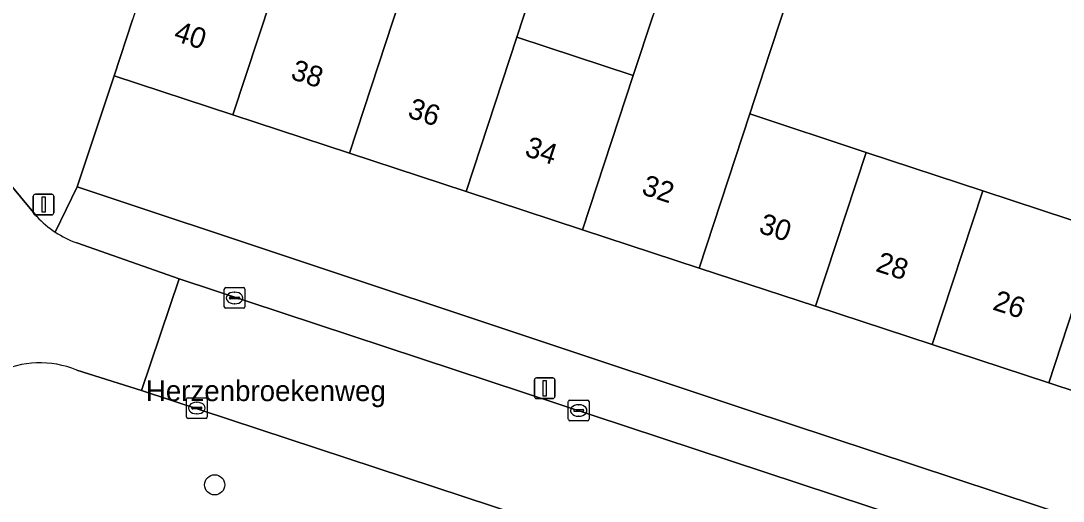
# Model space of a CAD drawing. Extents: x 163683 to 164494, y 382709 to 383872.
# Drawn here: x 164086.6 to 164137, y 383555.9 to 383579.1 of the extents above; entities that cross this region are included whole.
import ezdxf

# ---------------------------------------------------------------- set-up
doc = ezdxf.new("R2010")
doc.units = 0
for name, color, linetype in [('IMGEO_Boom', 7, 'Continuous'), ('IMGEO_Erf', 7, 'Continuous'), ('IMGEO_Groenvoorziening', 7, 'Continuous'), ('IMGEO_Kolk', 7, 'Continuous'), ('IMGEO_Lichtmast', 7, 'Continuous'), ('IMGEO_Openbare_ruimte_label', 7, 'Continuous'), ('IMGEO_Pand', 7, 'Continuous'), ('IMGEO_Pand_nummerreeks', 7, 'Continuous'), ('IMGEO_Rijbaan_lokaal_open', 7, 'Continuous'), ('IMGEO_Voetpad_open', 7, 'Continuous')]:
    doc.layers.add(name, color=color, linetype=linetype)

msp = doc.modelspace()

# ---------------------------------------------------------------- linework, layer by layer
at = {"layer": 'IMGEO_Boom'}
msp.add_circle((164096.004, 383556.694), 0.489, dxfattribs=at)
at = {"layer": 'IMGEO_Erf'}
for points in [[(164111.56, 383581.242), (164110.605, 383578.336), (164116.235, 383576.478), (164117.203, 383579.388)], [(164124.031, 383581.217), (164122.825, 383577.542), (164121.866, 383574.62), (164127.497, 383572.762), (164133.127, 383570.905), (164138.758, 383569.047), (164143.934, 383567.339), (164144.389, 383567.189), (164145.261, 383569.844), (164150.75, 383568.041), (164149.89, 383565.421), (164150.147, 383565.338), (164154.028, 383577.172), (164154.868, 383579.892)]]:
    msp.add_lwpolyline(points, dxfattribs=at)
msp.add_lwpolyline([(164125.052, 383565.322), (164119.419, 383567.173), (164113.786, 383569.023), (164108.153, 383570.874), (164102.52, 383572.724), (164096.887, 383574.575), (164091.142, 383576.462), (164089.357, 383571.095), (164121.787, 383560.298), (164145.867, 383552.341), (164147.698, 383557.883), (164141.951, 383559.771), (164136.318, 383561.621), (164130.685, 383563.472)], close=True, dxfattribs=at)
at = {"layer": 'IMGEO_Groenvoorziening'}
msp.add_lwpolyline([(164116.575, 383553.307), (164092.469, 383561.251), (164089.334, 383562.243)], dxfattribs=at)
msp.add_arc((164087.56, 383557.879), 4.711, 67.8723, 116.1719, dxfattribs=at)
at = {"layer": 'IMGEO_Kolk'}
for p, q in [((164096.465, 383565.299), (164096.465, 383566.151)), ((164096.54, 383566.225), (164097.392, 383566.225)), ((164096.953, 383566.005), (164096.978, 383566.005)), ((164097.466, 383566.151), (164097.466, 383565.299)), ((164096.724, 383565.719), (164096.724, 383565.731)), ((164097.162, 383565.682), (164096.764, 383565.682)), ((164096.767, 383565.768), (164097.165, 383565.768)), ((164096.976, 383565.445), (164096.951, 383565.445)), ((164097.208, 383565.731), (164097.208, 383565.719)), ((164097.392, 383565.225), (164096.54, 383565.225)), ((164094.643, 383559.979), (164094.643, 383560.831)), ((164094.718, 383560.905), (164095.57, 383560.905)), ((164095.644, 383560.831), (164095.644, 383559.979)), ((164094.902, 383560.399), (164094.902, 383560.411)), ((164095.34, 383560.362), (164094.942, 383560.362)), ((164094.945, 383560.448), (164095.343, 383560.448)), ((164095.131, 383560.685), (164095.156, 383560.685)), ((164095.386, 383560.411), (164095.386, 383560.399)), ((164113.099, 383559.862), (164113.099, 383560.714)), ((164113.174, 383560.788), (164114.026, 383560.788)), ((164113.358, 383560.282), (164113.358, 383560.294)), ((164113.401, 383560.331), (164113.799, 383560.331)), ((164113.587, 383560.568), (164113.612, 383560.568)), ((164113.842, 383560.294), (164113.842, 383560.282)), ((164114.1, 383560.714), (164114.1, 383559.862)), ((164095.57, 383559.905), (164094.718, 383559.905)), ((164095.154, 383560.125), (164095.129, 383560.125)), ((164114.026, 383559.788), (164113.174, 383559.788)), ((164113.796, 383560.245), (164113.398, 383560.245)), ((164113.61, 383560.008), (164113.585, 383560.008))]:
    msp.add_line(p, q, dxfattribs=at)
for points in [[(164096.465, 383565.299), (164096.465, 383566.151)], [(164096.54, 383566.225), (164097.392, 383566.225)], [(164097.466, 383566.151), (164097.466, 383565.299)], [(164097.392, 383565.225), (164096.54, 383565.225)], [(164094.643, 383559.979), (164094.643, 383560.831)], [(164094.718, 383560.905), (164095.57, 383560.905)], [(164095.644, 383560.831), (164095.644, 383559.979)], [(164113.099, 383559.862), (164113.099, 383560.714)], [(164113.174, 383560.788), (164114.026, 383560.788)], [(164114.1, 383560.714), (164114.1, 383559.862)], [(164095.57, 383559.905), (164094.718, 383559.905)], [(164114.026, 383559.788), (164113.174, 383559.788)]]:
    msp.add_lwpolyline(points, dxfattribs=at)
for centre, radius, start, end in [((164096.542, 383566.149), 0.0765, 91.552, 178.448), ((164096.542, 383566.149), 0.0765, 91.552, 178.448), ((164097.39, 383566.149), 0.0765, 1.552, 88.448), ((164097.39, 383566.149), 0.0765, 1.552, 88.448), ((164096.764, 383565.728), 0.0403, 85.8775, 175.7526), ((164096.761, 383565.718), 0.0366, 178.938, 274.7102), ((164097.165, 383565.725), 0.043, 264.8664, 352.4533), ((164097.169, 383565.73), 0.0386, 1.7309, 96.639), ((164096.542, 383565.301), 0.0765, 181.552, 268.448), ((164096.542, 383565.301), 0.0765, 181.552, 268.448), ((164097.39, 383565.301), 0.0765, 271.552, 358.448), ((164097.39, 383565.301), 0.0765, 271.552, 358.448), ((164094.72, 383560.829), 0.0765, 91.552, 178.448), ((164094.72, 383560.829), 0.0765, 91.552, 178.448), ((164095.568, 383560.829), 0.0765, 1.552, 88.448), ((164095.568, 383560.829), 0.0765, 1.552, 88.448), ((164094.942, 383560.408), 0.0403, 85.8775, 175.7526), ((164094.939, 383560.398), 0.0366, 178.938, 274.7102), ((164095.343, 383560.405), 0.043, 264.8664, 352.4533), ((164095.347, 383560.41), 0.0386, 1.7309, 96.639), ((164113.176, 383560.712), 0.0765, 91.552, 178.448), ((164113.176, 383560.712), 0.0765, 91.552, 178.448), ((164113.398, 383560.291), 0.0403, 85.8775, 175.7526), ((164113.803, 383560.293), 0.0386, 1.7309, 96.639), ((164114.024, 383560.712), 0.0765, 1.552, 88.448), ((164114.024, 383560.712), 0.0765, 1.552, 88.448), ((164094.72, 383559.981), 0.0765, 181.552, 268.448), ((164094.72, 383559.981), 0.0765, 181.552, 268.448), ((164095.568, 383559.981), 0.0765, 271.552, 358.448), ((164095.568, 383559.981), 0.0765, 271.552, 358.448), ((164113.176, 383559.864), 0.0765, 181.552, 268.448), ((164113.176, 383559.864), 0.0765, 181.552, 268.448), ((164113.395, 383560.281), 0.0366, 178.938, 274.7102), ((164113.799, 383560.288), 0.043, 264.8664, 352.4533), ((164114.024, 383559.864), 0.0765, 271.552, 358.448), ((164114.024, 383559.864), 0.0765, 271.552, 358.448)]:
    msp.add_arc(centre, radius, start, end, dxfattribs=at)
for centre, major_axis, ratio, start_param, end_param in [((164096.952, 383565.725), (-0.387, 0.002), 0.722429, 4.712389, 7.853982), ((164096.977, 383565.725), (-0.39, 0.002), 0.717154, 1.570796, 4.712389), ((164095.13, 383560.405), (-0.387, 0.002), 0.722429, 4.712389, 7.853982), ((164095.155, 383560.405), (-0.39, 0.002), 0.717154, 1.570796, 4.712389), ((164113.586, 383560.288), (-0.387, 0.002), 0.722429, 4.712389, 7.853982), ((164113.611, 383560.288), (-0.39, 0.002), 0.717154, 1.570796, 4.712389)]:
    msp.add_ellipse(centre, major_axis=major_axis, ratio=ratio, start_param=start_param, end_param=end_param, dxfattribs=at)
at = {"layer": 'IMGEO_Lichtmast'}
for p, q in [((164087.238, 383569.84), (164087.238, 383570.64)), ((164087.238, 383570.64), (164087.238, 383569.84)), ((164087.338, 383570.74), (164088.128, 383570.74)), ((164088.128, 383570.74), (164087.338, 383570.74)), ((164088.228, 383570.64), (164088.228, 383569.84)), ((164088.228, 383569.84), (164088.228, 383570.64)), ((164088.128, 383569.74), (164087.338, 383569.74)), ((164087.338, 383569.74), (164088.128, 383569.74)), ((164111.559, 383561.862), (164112.349, 383561.862)), ((164112.349, 383561.862), (164111.559, 383561.862)), ((164111.459, 383560.962), (164111.459, 383561.762)), ((164111.459, 383561.762), (164111.459, 383560.962)), ((164112.449, 383561.762), (164112.449, 383560.962)), ((164112.449, 383560.962), (164112.449, 383561.762)), ((164112.349, 383560.862), (164111.559, 383560.862)), ((164111.559, 383560.862), (164112.349, 383560.862))]:
    msp.add_line(p, q, dxfattribs=at)
for points in [[(164087.658, 383570.615), (164087.808, 383570.615), (164087.808, 383569.865), (164087.658, 383569.865), (164087.658, 383570.615)], [(164111.879, 383561.737), (164112.029, 383561.737), (164112.029, 383560.987), (164111.879, 383560.987), (164111.879, 383561.737)]]:
    msp.add_lwpolyline(points, dxfattribs=at)
for centre, start, end in [((164087.338, 383570.64), 90, 180), ((164087.338, 383570.64), 90, 180), ((164088.128, 383570.64), 0, 90), ((164088.128, 383570.64), 360, 90), ((164087.338, 383569.84), 180, 270), ((164087.338, 383569.84), 180, 270), ((164088.128, 383569.84), 270, 0), ((164088.128, 383569.84), 270, 0), ((164111.559, 383561.762), 90, 180), ((164111.559, 383561.762), 90, 180), ((164112.349, 383561.762), 0, 90), ((164112.349, 383561.762), 360, 90), ((164111.559, 383560.962), 180, 270), ((164111.559, 383560.962), 180, 270), ((164112.349, 383560.962), 270, 0), ((164112.349, 383560.962), 270, 0)]:
    msp.add_arc(centre, 0.1, start, end, dxfattribs=at)
at = {"layer": 'IMGEO_Pand'}
for points in [[(164105.927, 383583.093), (164103.654, 383583.843), (164104.704, 383587.04), (164101.386, 383588.13), (164099.344, 383582.051), (164096.887, 383574.575), (164102.52, 383572.724), (164104.974, 383580.193)], [(164096.887, 383574.575), (164099.344, 383582.051), (164098.35, 383582.379), (164093.599, 383583.939), (164092.03, 383579.165), (164091.142, 383576.462)], [(164108.153, 383570.874), (164110.605, 383578.336), (164111.56, 383581.242), (164105.927, 383583.093), (164104.974, 383580.193), (164102.52, 383572.724)], [(164121.866, 383574.62), (164122.825, 383577.542), (164124.031, 383581.217), (164118.431, 383583.08), (164117.203, 383579.388), (164116.235, 383576.478), (164113.786, 383569.023), (164119.419, 383567.173)], [(164108.153, 383570.874), (164113.786, 383569.023), (164116.235, 383576.478), (164110.605, 383578.336)], [(164119.419, 383567.173), (164125.052, 383565.322), (164127.497, 383572.762), (164121.866, 383574.62)], [(164125.052, 383565.322), (164130.685, 383563.472), (164133.127, 383570.905), (164127.497, 383572.762)], [(164138.758, 383569.047), (164133.127, 383570.905), (164130.685, 383563.472), (164136.318, 383561.621)], [(164144.389, 383567.189), (164143.934, 383567.339), (164138.758, 383569.047), (164136.318, 383561.621), (164141.951, 383559.771)]]:
    msp.add_lwpolyline(points, close=True, dxfattribs=at)
at = {"layer": 'IMGEO_Rijbaan_lokaal_open'}
for points in [[(164087.406, 383569.659), (164081.707, 383576.503), (164077.158, 383572.739), (164078.704, 383570.855)], [(164089.334, 383562.243), (164092.469, 383561.251), (164094.292, 383566.658), (164089.339, 383568.383)]]:
    msp.add_lwpolyline(points, dxfattribs=at)
msp.add_lwpolyline([(164125.897, 383550.225), (164129.19, 383549.131), (164130.984, 383554.667), (164129.288, 383555.106), (164094.292, 383566.658), (164092.469, 383561.251), (164116.575, 383553.307), (164117.729, 383552.926)], close=True, dxfattribs=at)
for centre, radius, start, end in [((164091.092, 383573.131), 5.064, 223.2934, 236.5166), ((164091.047, 383573.065), 4.984, 236.5196, 249.9547), ((164087.56, 383557.879), 4.711, 67.8723, 116.1719)]:
    msp.add_arc(centre, radius, start, end, dxfattribs=at)
at = {"layer": 'IMGEO_Voetpad_open'}
for points in [[(163936.417, 383611.838), (163954.793, 383607.698), (163995.567, 383598.474), (164007.208, 383595.816), (164023.436, 383592.112), (164077.37, 383579.801), (164079.252, 383579.014), (164080.667, 383577.751), (164081.707, 383576.503), (164087.406, 383569.659)], [(164088.298, 383568.908), (164089.357, 383571.095), (164091.142, 383576.462), (164092.03, 383579.165)], [(164203.251, 383530.978), (164203.243, 383531.617), (164203.22, 383533.389), (164148.616, 383551.433), (164145.867, 383552.341), (164121.787, 383560.298), (164089.357, 383571.095), (164088.298, 383568.908)], [(164089.339, 383568.383), (164094.292, 383566.658), (164129.288, 383555.106), (164130.984, 383554.667), (164152.572, 383547.489), (164197.112, 383532.728)]]:
    msp.add_lwpolyline(points, dxfattribs=at)
for centre, radius, start, end in [((164091.092, 383573.131), 5.064, 223.2934, 236.5166), ((164091.047, 383573.065), 4.984, 236.5196, 249.9547)]:
    msp.add_arc(centre, radius, start, end, dxfattribs=at)

# ---------------------------------------------------------------- texts
at = {"layer": 'IMGEO_Openbare_ruimte_label'}
msp.add_text('Herzenbroekenweg', height=1, dxfattribs=at).set_placement((164092.679, 383560.74))
at = {"layer": 'IMGEO_Pand_nummerreeks'}
for s, p in [('40', (164093.975, 383578.184)), ('38', (164099.629, 383576.326)), ('36', (164105.283, 383574.469)), ('34', (164110.939, 383572.611)), ('32', (164116.59, 383570.755)), ('30', (164122.253, 383568.895)), ('28', (164127.908, 383567.037)), ('26', (164133.56, 383565.18))]:
    msp.add_text(s, height=1, rotation=341.8143, dxfattribs=at).set_placement(p)

doc.saveas('drawing.dxf')
